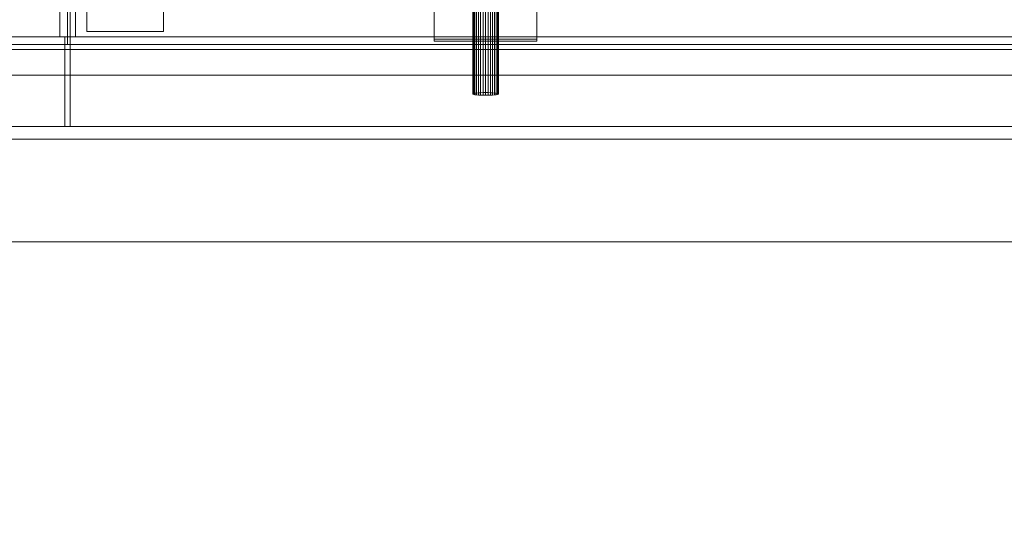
# Model space of a CAD drawing. Header units: millimetres. Extents: x -2233 to 61924, y -68080 to 6847.
# Tile 662 of 1056: x 27063 to 27447, y -18370 to -18173. Entities that reach past the tile are written whole.
import ezdxf

# ---------------------------------------------------------------- set-up
doc = ezdxf.new("R2010")
doc.units = ezdxf.units.MM
for name, color, linetype, lineweight in [('COTAS_P', 1, 'Continuous', 0), ('superior_bajante_movil', 7, 'Continuous', 0), ('superior_C09', 7, 'Continuous', 0)]:
    doc.layers.add(name, color=color, linetype=linetype, lineweight=lineweight)
doc.dimstyles.new('R19_100', dxfattribs={"dimtxt": 250, "dimasz": 150, "dimexe": 150, "dimexo": 80, "dimgap": 100, "dimtad": 1, "dimtih": 1, "dimtoh": 1, "dimdsep": 46, "dimcen": 0.09, "dimadec": 0, "dimazin": 0, "dimtfac": 1, "dimtdec": 4, "dimtofl": 0, "dimtmove": 0, "dimatfit": 3, "dimfxl": 1, "dimtolj": 1, "dimtzin": 0, "dimarcsym": 0})

# ---------------------------------------------------------------- blocks, each defined once
blk = doc.blocks.new('DIM_R28_46')
at = {"layer": 'COTAS_P'}
for p, q in [((26795.07, -18305), (26795.07, -19205)), ((28805.07, -18305), (28805.07, -19205)), ((26795.07, -19205), (26945.07, -19160)), ((28805.07, -19205), (28655.07, -19160)), ((26795.07, -19205), (28805.07, -19205)), ((26795.07, -19205), (26945.07, -19250)), ((28805.07, -19205), (28655.07, -19250))]:
    blk.add_line(p, q, dxfattribs=at)
blk.add_text('2010 P', height=250, dxfattribs=at).set_placement((27800.07, -19105))

msp = doc.modelspace()

# ---------------------------------------------------------------- linework, layer by layer
at = {"layer": 'superior_bajante_movil'}
for p, q in [((27081.912, -18183), (27081.912, -17777)), ((27082.939, -17777), (27082.939, -18183)), ((27082.939, -18180), (27082.939, -17780)), ((27084.991, -17780), (27084.991, -18180)), ((27089.379, -18178), (27089.379, -18162)), ((27119.379, -18162), (27119.379, -18178)), ((27078.834, -18168), (27078.834, -18180)), ((27082.939, -18180), (27082.939, -18168)), ((27119.379, -18178), (27089.379, -18178)), ((26850.067, -18180), (28353.576, -18180)), ((26878.015, -18180), (27082.939, -18180)), ((27084.991, -18180), (26880.067, -18180)), ((27078.834, -18180), (27830.588, -18180)), ((27078.834, -18180), (27082.939, -18180)), ((27832.64, -18180), (27080.886, -18180)), ((27080.886, -18180), (27080.886, -18215)), ((27082.939, -18180), (27080.886, -18180)), ((27084.991, -18180), (27082.939, -18180)), ((27834.693, -18180), (27082.939, -18180)), ((27082.939, -18215), (27082.939, -18180)), ((27084.991, -18180), (27836.745, -18180)), ((28336.817, -18185), (26833.309, -18185)), ((26846.989, -18185), (28350.498, -18185)), ((28352.55, -18183), (26849.041, -18183)), ((26850.067, -18183), (28353.576, -18183)), ((26876.989, -18183), (27081.912, -18183)), ((27082.939, -18183), (26878.015, -18183)), ((27082.939, -18183), (27081.912, -18183)), ((26849.041, -18195), (28352.55, -18195)), ((28353.576, -18195), (26850.067, -18195)), ((26833.309, -18215), (28336.817, -18215)), ((28350.498, -18215), (26846.989, -18215)), ((27080.886, -18215), (27832.64, -18215)), ((27080.886, -18215), (27082.939, -18215)), ((27834.693, -18215), (27082.939, -18215)), ((26950.067, -18220), (28253.576, -18220)), ((28253.576, -18260), (26950.067, -18260))]:
    msp.add_line(p, q, dxfattribs=at)
at = {"layer": 'superior_C09'}
for p, q in [((27225, -18180.869), (27225, -18011.803)), ((27225, -18012.641), (27225, -18181.706)), ((27265, -18011.803), (27265, -18180.869)), ((27265, -18181.706), (27265, -18012.641)), ((27240.843, -18202.039), (27240.843, -18082.698)), ((27241.464, -18201.959), (27241.464, -18082.619)), ((27242.222, -18201.894), (27242.222, -18082.554)), ((27243.087, -18201.846), (27243.087, -18082.505)), ((27244.025, -18201.816), (27244.025, -18082.475)), ((27245, -18201.806), (27245, -18082.465)), ((27245.975, -18201.816), (27245.975, -18082.475)), ((27246.913, -18201.846), (27246.913, -18082.505)), ((27247.778, -18201.894), (27247.778, -18082.554)), ((27248.536, -18201.959), (27248.536, -18082.619)), ((27249.157, -18202.039), (27249.157, -18082.698)), ((27240, -18082.989), (27240, -18202.329)), ((27240.096, -18202.227), (27240.096, -18082.887)), ((27240.096, -18202.431), (27240.096, -18083.091)), ((27240.381, -18202.129), (27240.381, -18082.788)), ((27240.381, -18202.53), (27240.381, -18083.189)), ((27240.843, -18202.62), (27240.843, -18083.28)), ((27241.464, -18202.699), (27241.464, -18083.359)), ((27242.222, -18202.765), (27242.222, -18083.424)), ((27243.087, -18202.813), (27243.087, -18083.472)), ((27244.025, -18202.843), (27244.025, -18083.502)), ((27245, -18202.853), (27245, -18083.512)), ((27245.975, -18202.843), (27245.975, -18083.502)), ((27246.913, -18202.813), (27246.913, -18083.472)), ((27247.778, -18202.765), (27247.778, -18083.424)), ((27248.536, -18202.699), (27248.536, -18083.359)), ((27249.157, -18202.62), (27249.157, -18083.28)), ((27249.619, -18202.129), (27249.619, -18082.788)), ((27249.619, -18202.53), (27249.619, -18083.189)), ((27249.904, -18202.227), (27249.904, -18082.887)), ((27249.904, -18202.431), (27249.904, -18083.091)), ((27250, -18202.329), (27250, -18082.989)), ((27265, -18180.869), (27225, -18180.869)), ((27225, -18180.869), (27225, -18181.706)), ((27225, -18181.706), (27265, -18181.706)), ((27265, -18181.706), (27265, -18180.869)), ((27243.087, -18201.846), (27244.025, -18201.816)), ((27244.025, -18201.816), (27245, -18201.806)), ((27245, -18201.806), (27245.975, -18201.816)), ((27245.975, -18201.816), (27246.913, -18201.846)), ((27240, -18202.329), (27240.096, -18202.227)), ((27240.096, -18202.431), (27240, -18202.329)), ((27240.096, -18202.227), (27240.381, -18202.129)), ((27240.381, -18202.53), (27240.096, -18202.431)), ((27240.381, -18202.129), (27240.843, -18202.039)), ((27240.843, -18202.62), (27240.381, -18202.53)), ((27240.843, -18202.039), (27241.464, -18201.959)), ((27241.464, -18202.699), (27240.843, -18202.62)), ((27241.464, -18201.959), (27242.222, -18201.894)), ((27242.222, -18202.765), (27241.464, -18202.699)), ((27242.222, -18201.894), (27243.087, -18201.846)), ((27243.087, -18202.813), (27242.222, -18202.765)), ((27244.025, -18202.843), (27243.087, -18202.813)), ((27245, -18202.853), (27244.025, -18202.843)), ((27245.975, -18202.843), (27245, -18202.853)), ((27246.913, -18202.813), (27245.975, -18202.843)), ((27246.913, -18201.846), (27247.778, -18201.894)), ((27247.778, -18202.765), (27246.913, -18202.813)), ((27247.778, -18201.894), (27248.536, -18201.959)), ((27248.536, -18202.699), (27247.778, -18202.765)), ((27248.536, -18201.959), (27249.157, -18202.039)), ((27249.157, -18202.62), (27248.536, -18202.699)), ((27249.157, -18202.039), (27249.619, -18202.129)), ((27249.619, -18202.53), (27249.157, -18202.62)), ((27249.619, -18202.129), (27249.904, -18202.227)), ((27249.904, -18202.431), (27249.619, -18202.53)), ((27249.904, -18202.227), (27250, -18202.329)), ((27250, -18202.329), (27249.904, -18202.431))]:
    msp.add_line(p, q, dxfattribs=at)

# ---------------------------------------------------------------- dimensions: what is measured, and where the dimension line sits
at = {"layer": 'COTAS_P'}
dim = msp.add_aligned_dim(p1=(26795.067, -18305), p2=(28805.067, -18305), distance=-900, text='<> P', dimstyle='R19_100', dxfattribs=at)
dim.commit()
dim.dimension.update_dxf_attribs({"geometry": 'DIM_R28_46', "text_midpoint": (27800.067, -19205)})

doc.saveas('drawing.dxf')
